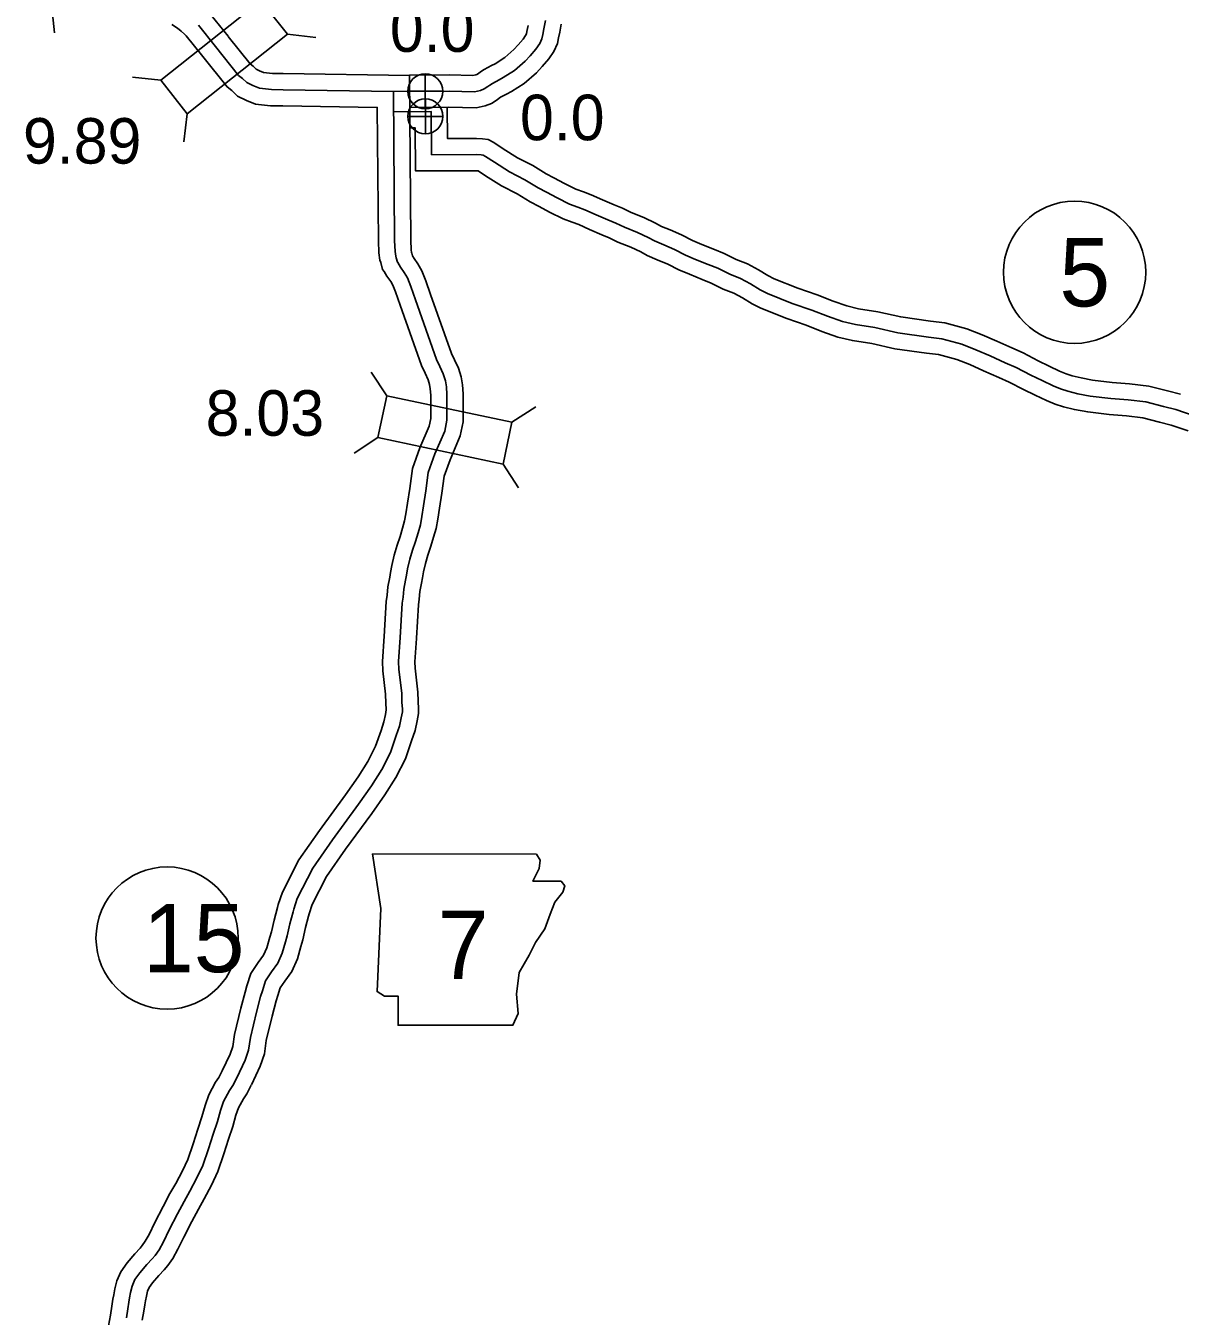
# Model space of a CAD drawing. Extents: x 31699 to 244310, y -8841 to 11474.
# Drawn here: x 96538 to 97253, y 4851 to 5649 of the extents above; entities that cross this region are included whole.
import ezdxf

# ---------------------------------------------------------------- set-up
doc = ezdxf.new("R2010")
doc.units = 0
for name, color, linetype in [('B_Logo', 7, 'Continuous'), ('G-ANNO-TEXT', 7, 'Continuous'), ('Level 21', 7, 'Continuous'), ('Level 55', 7, 'Continuous'), ('R_Border Notes', 7, 'Continuous'), ('R_XS_EARTHWORK_STAGE1', 7, 'Continuous'), ('R_XS_EARTHWORK_STAGE2', 7, 'Continuous'), ('S_WALL', 7, 'Continuous'), ('S_WALL_ANNOT', 7, 'Continuous')]:
    doc.layers.add(name, color=color, linetype=linetype)

msp = doc.modelspace()

# ---------------------------------------------------------------- linework, layer by layer
at = {"layer": 'B_Logo'}
for points in [[(96645.21, 5649.75), (96655.79, 5636.66)], [(96860, 5652.73), (96858.97, 5647.52), (96858.2, 5643.98), (96857.76, 5641.44), (96856.38, 5638.42), (96854.01, 5635), (96850.52, 5630.9), (96847.35, 5627.54), (96840.8, 5621.81), (96833.84, 5617.35), (96831.19, 5615.92), (96827.15, 5613.82), (96825.49, 5612.74), (96824.23, 5611.79), (96822.05, 5610.37), (96819.73, 5609.49), (96816, 5608.65), (96800.29, 5609.05), (96765.8, 5608.76)], [(96655.79, 5636.66), (96670.05, 5618.7), (96672.39, 5616.85), (96675.07, 5614.27), (96678.95, 5612.43), (96683.03, 5610.8), (96690.36, 5609.99), (96697.55, 5609.85), (96765.8, 5608.76), (96766.6, 5516.62), (96766.85, 5509.81), (96767.28, 5506.81), (96767.62, 5505.82), (96768.31, 5503.15), (96768.51, 5502.89), (96770.19, 5500.03), (96772.55, 5496.72), (96774.51, 5493.4), (96776.61, 5488.21), (96779.41, 5479.89), (96792.55, 5442.97), (96794.52, 5438.58), (96796.69, 5433.99), (96797.98, 5429.8), (96798.61, 5426.07), (96798.98, 5421.34), (96798.99, 5412.73), (96798.98, 5405.39), (96797.57, 5398.7), (96791.55, 5384.57), (96787.38, 5373.06), (96785.88, 5361.64), (96784.42, 5352.48), (96783.47, 5345.8), (96782.51, 5340.72), (96781.09, 5335.77), (96779.47, 5330.35), (96777.71, 5325), (96775.96, 5319.31), (96774.61, 5313.5), (96773.97, 5309.49), (96773.4, 5306.41), (96772.38, 5300.87), (96771.89, 5295.86), (96771.32, 5292.18), (96770.09, 5271.02)], [(96765.83, 5596.29), (96789.14, 5596.42), (96789.48, 5569.66), (96817.05, 5569.69), (96820.04, 5569.58), (96821.44, 5569.4), (96822.91, 5568.61), (96828.34, 5564.98), (96837.77, 5559.06), (96847.26, 5554.2), (96855.36, 5549.13), (96860.57, 5546.51), (96867.06, 5543.02), (96874.75, 5539.15), (96879.96, 5537.26), (96884.3, 5535.63), (96891.25, 5532.48), (96898.59, 5529.41), (96903.54, 5527.38), (96908.75, 5524.76), (96916.77, 5521.56), (96923.45, 5518.48), (96927.33, 5516.31), (96933.07, 5513.89), (96939.82, 5510.94), (96946.64, 5507.46), (96952.79, 5504.91), (96960.67, 5501.71), (96966.48, 5499.36), (96973.97, 5495.68), (96980.64, 5493.07), (96986.8, 5489.72), (96992.68, 5486.1), (96997.23, 5483.8), (97012.66, 5477.66), (97024.68, 5473.49), (97034.43, 5469.7), (97043.64, 5466.44), (97051.78, 5464.51), (97063.65, 5462.68), (97077.99, 5459.46), (97096.98, 5456.75), (97105.11, 5455.82), (97117.52, 5452.39), (97126.27, 5448.99), (97135.09, 5445.13), (97144.38, 5440.94), (97151.2, 5437.99), (97160.22, 5433.26), (97167.24, 5429.85), (97173.99, 5426.64), (97178.67, 5424.74), (97183.14, 5423.31), (97189.34, 5421.77), (97196.94, 5420.36), (97209.67, 5418.8), (97220.4, 5418.02), (97231.39, 5416.65), (97242.34, 5413.94), (97250.01, 5411.94), (97261.36, 5408.03)], [(96669.01, 4998.53), (96674.16, 5009.43), (96676.24, 5015.59), (96677.38, 5023.4), (96681.18, 5039.12), (96683.7, 5048.81), (96684.74, 5052.36), (96686.75, 5058.58), (96690.44, 5064.02), (96694.26, 5069.32), (96697, 5075.55), (96699.01, 5082.58), (96700.18, 5086.39), (96701.72, 5093.74), (96703.72, 5101.17), (96704.18, 5102.77), (96706.39, 5109.53), (96715.89, 5128.23), (96728.14, 5145.68), (96744.34, 5167.84), (96752.24, 5179.11), (96758.75, 5189.25), (96764.06, 5199.7), (96767.64, 5210.27), (96769.59, 5216.03), (96770.68, 5221.24), (96771.38, 5224.99), (96771.44, 5226.59), (96771.07, 5230.92), (96770.96, 5236.46), (96769.24, 5251.13), (96769.01, 5256.06), (96770.09, 5271.02)], [(96600.6, 4850.05), (96601.44, 4855.6), (96602.11, 4859.75), (96602.6, 4862.3), (96603.21, 4865.64), (96604.28, 4869.6), (96605.94, 4873.63), (96608.94, 4877.82), (96613.25, 4882.89), (96616.52, 4886.42), (96618.35, 4888.52), (96620.82, 4892.03), (96623.54, 4897.01), (96627.14, 4904.48), (96632.31, 4914.24), (96636.38, 4922.05), (96639.93, 4928.31), (96644.26, 4936.53), (96647.93, 4944.26), (96651.49, 4954.6), (96654.27, 4963.52), (96656.94, 4971.37), (96658.89, 4978.34), (96660.8, 4983.92), (96664.41, 4990.58), (96666.43, 4993.68), (96669.01, 4998.53)]]:
    msp.add_lwpolyline(points, dxfattribs=at)
at = {"layer": 'G-ANNO-TEXT'}
msp.add_lwpolyline([(96752.9, 5137.01), (96757.97, 5103.17), (96755.72, 5051.85), (96760.23, 5049.03), (96768.69, 5049.03), (96768.69, 5030.99), (96839.74, 5030.99), (96843.12, 5038.32), (96842, 5050.16), (96843.69, 5063.7), (96849.89, 5074.41), (96853.84, 5082.31), (96859.48, 5090.76), (96862.86, 5099.79), (96865.68, 5107.12), (96870.76, 5113.32), (96871.89, 5117.27), (96869.63, 5120.09), (96852.15, 5120.09), (96856.09, 5127.98), (96856.66, 5133.06), (96854.32, 5136.96)], close=True, dxfattribs=at)
at = {"layer": 'Level 21'}
for p, q in [((96785.53, 5598.1), (96785.53, 5619.77)), ((96774.7, 5608.93), (96796.37, 5608.93)), ((96785.67, 5582.54), (96785.67, 5604.21)), ((96774.83, 5593.38), (96796.5, 5593.38))]:
    msp.add_line(p, q, dxfattribs=at)
for centre in [(96785.53, 5608.93), (96785.67, 5593.38)]:
    msp.add_circle(centre, 10.83, dxfattribs=at)
at = {"layer": 'Level 55'}
for points in [[(96799.11, 5598.84), (96799.35, 5579.67), (96817.22, 5579.69), (96820.89, 5579.56), (96824.57, 5579.07), (96828.07, 5577.19), (96833.77, 5573.38), (96842.72, 5567.76), (96852.2, 5562.91), (96860.27, 5557.85), (96865.19, 5555.38), (96871.68, 5551.9), (96878.72, 5548.35), (96883.42, 5546.64), (96888.12, 5544.87), (96895.24, 5541.65), (96902.42, 5538.65), (96907.69, 5536.49), (96912.86, 5533.88), (96920.72, 5530.75), (96927.99, 5527.4), (96931.72, 5525.31), (96937.02, 5523.08), (96944.1, 5519.99), (96950.84, 5516.55), (96956.59, 5514.16), (96964.43, 5510.98), (96970.56, 5508.49), (96978, 5504.84), (96984.87, 5502.15), (96991.81, 5498.37), (96997.57, 5494.84), (97001.34, 5492.93), (97016.15, 5487.03), (97028.13, 5482.88), (97037.91, 5479.08), (97046.47, 5476.05), (97053.7, 5474.33), (97065.51, 5472.51), (97079.79, 5469.3), (97098.26, 5466.67), (97107.03, 5465.67), (97120.67, 5461.89), (97130.09, 5458.24), (97139.16, 5454.27), (97148.42, 5450.08), (97155.51, 5447.02), (97164.73, 5442.19), (97171.57, 5438.87), (97178.02, 5435.8), (97182.07, 5434.15), (97185.87, 5432.94), (97191.46, 5431.54), (97198.46, 5430.25), (97210.64, 5428.76), (97221.38, 5427.98), (97233.22, 5426.5), (97244.8, 5423.63), (97252.9, 5421.51)], [(96776.45, 5586.34), (96779.27, 5586.36), (96779.61, 5559.65), (96816.87, 5559.69), (96818.34, 5559.64), (96822.9, 5556.59), (96832.82, 5550.36), (96842.32, 5545.5), (96850.45, 5540.41), (96855.96, 5537.63), (96862.45, 5534.15), (96870.78, 5529.95), (96876.49, 5527.88), (96880.47, 5526.38), (96887.25, 5523.31), (96894.77, 5520.17), (96899.39, 5518.28), (96904.64, 5515.63), (96912.82, 5512.37), (96918.91, 5509.56), (96922.93, 5507.31), (96929.13, 5504.7), (96935.54, 5501.9), (96942.45, 5498.38), (96948.99, 5495.66), (96956.91, 5492.44), (96962.39, 5490.22), (96969.93, 5486.52), (96976.41, 5483.99), (96981.78, 5481.06), (96987.8, 5477.36), (96993.12, 5474.68), (97009.17, 5468.28), (97021.23, 5464.1), (97030.95, 5460.33), (97040.81, 5456.84), (97049.86, 5454.69), (97061.79, 5452.84), (97076.18, 5449.62), (97095.71, 5446.83), (97103.2, 5445.97), (97114.37, 5442.88), (97122.46, 5439.75), (97131.03, 5435.99), (97140.34, 5431.79), (97146.89, 5428.96), (97155.71, 5424.34), (97162.91, 5420.84), (97169.96, 5417.48), (97175.26, 5415.34), (97180.4, 5413.69), (97187.22, 5411.99), (97195.43, 5410.47), (97208.7, 5408.85), (97219.42, 5408.07), (97229.57, 5406.8), (97239.87, 5404.25), (97247.11, 5402.36), (97257.63, 5398.74)]]:
    msp.add_lwpolyline(points, dxfattribs=at)
at = {"layer": 'R_Border Notes'}
for centre in [(97187.35, 5496.91), (96625.81, 5084.97)]:
    msp.add_circle(centre, 44, dxfattribs=at)
at = {"layer": 'R_XS_EARTHWORK_STAGE1'}
for p, q in [((96554.34, 5662.61), (96556.17, 5645.1)), ((96700.3, 5644.27), (96717.79, 5642.26)), ((96621.86, 5615.71), (96604.37, 5617.72)), ((96638.27, 5595.03), (96636.26, 5577.55)), ((96761.68, 5420.44), (96752.08, 5435.19)), ((96839.17, 5404.08), (96853.92, 5413.68)), ((96756.23, 5394.61), (96741.48, 5385)), ((96833.72, 5378.25), (96843.33, 5363.5))]:
    msp.add_line(p, q, dxfattribs=at)
for points in [[(96683.89, 5664.95), (96621.86, 5615.71), (96638.27, 5595.03), (96700.3, 5644.27)], [(96839.17, 5404.08), (96761.68, 5420.44), (96756.23, 5394.61), (96833.72, 5378.25)]]:
    msp.add_lwpolyline(points, close=True, dxfattribs=at)
at = {"layer": 'R_XS_EARTHWORK_STAGE2'}
for points in [[(96652.78, 5656.3), (96663.57, 5642.95)], [(96628.81, 5650.32), (96632.18, 5647.97), (96634.57, 5646.1), (96636.58, 5644.35), (96637.65, 5643.19), (96648.01, 5630.37)], [(96849.18, 5649.55), (96848.39, 5645.9), (96848.13, 5644.42), (96847.65, 5643.38), (96846.08, 5641.1), (96843.07, 5637.58), (96840.4, 5634.74), (96834.77, 5629.82), (96828.77, 5625.97), (96826.52, 5624.76), (96822.09, 5622.46), (96819.75, 5620.93), (96818.5, 5619.99), (96817.49, 5619.34), (96816.84, 5619.09), (96815.03, 5618.68), (96800.37, 5619.06), (96775.85, 5618.85)], [(96869.72, 5650.35), (96868.76, 5645.49), (96868.02, 5642.05), (96867.38, 5638.45), (96865.11, 5633.46), (96861.95, 5628.89), (96857.96, 5624.22), (96854.29, 5620.33), (96846.83, 5613.79), (96838.92, 5608.72), (96835.86, 5607.08), (96832.2, 5605.18), (96831.24, 5604.55), (96829.97, 5603.59), (96826.61, 5601.41), (96822.62, 5599.89), (96816.98, 5598.63), (96800.2, 5599.05), (96776.02, 5598.85)], [(96663.62, 5642.88), (96677.15, 5625.83), (96678.97, 5624.4), (96680.83, 5622.61), (96682.96, 5621.6), (96685.48, 5620.59), (96691, 5619.98), (96697.72, 5619.85), (96775.72, 5618.61), (96776.6, 5516.85), (96776.83, 5510.7), (96777.05, 5509.15), (96777.21, 5508.68), (96777.6, 5507.16), (96778.59, 5505.48), (96780.95, 5502.16), (96783.5, 5497.84), (96786, 5491.69), (96788.86, 5483.16), (96801.84, 5446.69), (96803.6, 5442.76), (96806.03, 5437.63), (96807.73, 5432.12), (96808.55, 5427.29), (96808.98, 5421.73), (96808.99, 5412.72), (96808.98, 5404.34), (96807.15, 5395.68), (96800.86, 5380.91), (96797.16, 5370.67), (96795.77, 5360.19), (96794.31, 5350.99), (96793.34, 5344.17), (96792.25, 5338.41), (96790.68, 5332.95), (96789.01, 5327.36), (96787.24, 5321.97), (96785.62, 5316.7), (96784.43, 5311.58), (96783.83, 5307.79), (96783.23, 5304.59), (96782.29, 5299.47), (96781.81, 5294.6), (96781.27, 5291.12), (96780.07, 5270.44)], [(96647.96, 5630.44), (96662.94, 5611.57), (96665.81, 5609.3), (96669.32, 5605.93), (96674.95, 5603.26), (96680.57, 5601.01), (96689.71, 5600), (96697.37, 5599.86), (96755.89, 5598.92), (96756.6, 5516.39), (96756.88, 5508.93), (96757.51, 5504.48), (96758.03, 5502.95), (96759.13, 5498.7), (96760.2, 5497.3), (96761.8, 5494.58), (96764.15, 5491.27), (96765.52, 5488.95), (96767.23, 5484.73), (96769.96, 5476.62), (96783.27, 5439.24), (96785.43, 5434.4), (96787.34, 5430.36), (96788.23, 5427.48), (96788.68, 5424.85), (96788.98, 5420.94), (96788.99, 5412.73), (96788.98, 5406.44), (96787.98, 5401.72), (96782.24, 5388.23), (96777.61, 5375.44), (96775.98, 5363.08), (96774.53, 5353.97), (96773.6, 5347.43), (96772.77, 5343.04), (96771.49, 5338.59), (96769.92, 5333.34), (96768.18, 5328.03), (96766.3, 5321.92), (96764.79, 5315.41), (96764.12, 5311.19), (96763.57, 5308.24), (96762.47, 5302.26), (96761.96, 5297.11), (96761.36, 5293.24), (96760.1, 5271.6)], [(96659.97, 5002.8), (96664.87, 5013.18), (96666.48, 5017.93), (96667.55, 5025.3), (96671.48, 5041.55), (96674.06, 5051.48), (96675.18, 5055.3), (96677.68, 5063.02), (96682.24, 5069.75), (96685.53, 5074.32), (96687.58, 5078.96), (96689.42, 5085.41), (96690.48, 5088.88), (96691.99, 5096.07), (96694.08, 5103.83), (96694.61, 5105.69), (96697.12, 5113.37), (96707.3, 5133.39), (96720.01, 5151.5), (96736.21, 5173.66), (96743.94, 5184.69), (96750.06, 5194.23), (96754.82, 5203.59), (96758.17, 5213.48), (96759.93, 5218.67), (96760.87, 5223.19), (96761.41, 5226.08), (96761.42, 5226.33), (96761.08, 5230.4), (96760.97, 5235.78), (96759.27, 5250.3), (96758.99, 5256.18), (96760.11, 5271.74)], [(96677.95, 4994.04), (96683.45, 5005.68), (96686.01, 5013.25), (96687.21, 5021.5), (96690.88, 5036.68), (96693.34, 5046.15), (96694.3, 5049.42), (96695.83, 5054.15), (96698.63, 5058.29), (96702.98, 5064.33), (96706.43, 5072.14), (96708.6, 5079.74), (96709.87, 5083.89), (96711.45, 5091.41), (96713.36, 5098.5), (96713.75, 5099.86), (96715.65, 5105.69), (96724.49, 5123.06), (96736.27, 5139.86), (96752.47, 5162.02), (96760.55, 5173.54), (96767.44, 5184.27), (96773.3, 5195.81), (96777.11, 5207.07), (96779.26, 5213.39), (96780.49, 5219.3), (96781.35, 5223.89), (96781.45, 5226.84), (96781.06, 5231.44), (96780.95, 5237.14), (96779.22, 5251.95), (96779.02, 5255.94), (96780.06, 5270.3)], [(96651.61, 4987.95), (96655.81, 4995.7), (96657.81, 4998.77), (96660.19, 5003.24)], [(96610.48, 4848.48), (96611.32, 4854.06), (96611.96, 4858.01), (96612.43, 4860.45), (96612.97, 4863.44), (96613.76, 4866.37), (96614.75, 4868.75), (96616.83, 4871.66), (96620.73, 4876.25), (96623.95, 4879.73), (96626.23, 4882.34), (96629.33, 4886.74), (96632.43, 4892.44), (96636.07, 4899.96), (96641.16, 4909.59), (96645.16, 4917.27), (96648.71, 4923.51), (96653.21, 4932.05), (96657.2, 4940.48), (96660.99, 4951.48), (96663.78, 4960.42), (96666.5, 4968.41), (96668.44, 4975.38), (96669.98, 4979.88), (96673.02, 4985.47), (96675.05, 4988.6), (96677.84, 4993.83)], [(96589.61, 4844.92), (96590.73, 4851.62), (96591.56, 4857.14), (96592.26, 4861.49), (96592.77, 4864.14), (96593.45, 4867.85), (96594.79, 4872.82), (96597.14, 4878.51), (96601.04, 4883.97), (96605.77, 4889.54), (96609.08, 4893.11), (96610.47, 4894.7), (96612.31, 4897.32), (96614.64, 4901.58), (96618.22, 4908.99), (96623.45, 4918.89), (96627.59, 4926.83), (96631.16, 4933.11), (96635.32, 4941), (96638.66, 4948.04), (96641.99, 4957.72), (96644.76, 4966.62), (96647.38, 4974.33), (96649.34, 4981.31), (96651.61, 4987.95)]]:
    msp.add_lwpolyline(points, dxfattribs=at)

# ---------------------------------------------------------------- texts
at = {"layer": 'G-ANNO-TEXT'}
msp.add_text('7', height=42.24, dxfattribs=at).set_placement((96793.29, 5059.62))
at = {"layer": 'R_Border Notes'}
for s, p in [('5', (97177.9, 5475.79)), ('15', (96610.85, 5063.85))]:
    msp.add_text(s, height=42.24, dxfattribs=at).set_placement(p)
at = {"layer": 'S_WALL'}
for s, p in [('9.89', (96536.62, 5564.15)), ('8.03', (96649.66, 5395.77))]:
    msp.add_text(s, height=28.16, dxfattribs=at).set_placement(p)
at = {"layer": 'S_WALL_ANNOT'}
for p in [(96763.66, 5633.31), (96844.15, 5578.63)]:
    msp.add_text('0.0', height=28.16, dxfattribs=at).set_placement(p)

doc.saveas('drawing.dxf')
